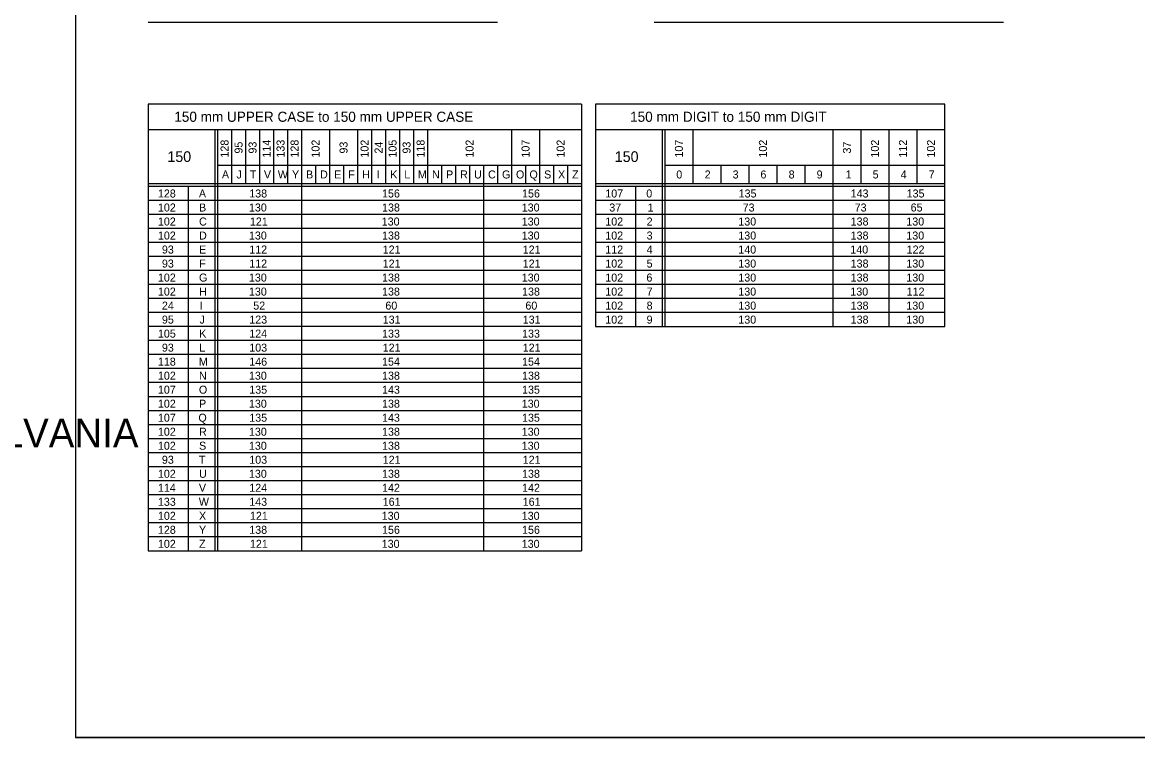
# Model space of a CAD drawing. Extents: x 637580 to 641849, y 297270 to 299646.
# Drawn here: x 638441.3 to 638859.5, y 299066.6 to 299334.6 of the extents above; entities that cross this region are included whole.
import ezdxf

# ---------------------------------------------------------------- set-up
doc = ezdxf.new("R2010")
doc.units = 0
doc.layers.add('1', color=7, linetype='Continuous')
doc.layers.add('2', color=7, linetype='Continuous')

msp = doc.modelspace()

# ---------------------------------------------------------------- linework, layer by layer
at = {"layer": '1'}
for p, q in [((638461.31, 299630.63), (638461.31, 299066.63)), ((639247.31, 299066.63), (638461.31, 299066.63)), ((638461.31, 299066.63), (639047.31, 299066.63))]:
    msp.add_line(p, q, dxfattribs=at)
at = {"layer": '2'}
for p, q in [((638488.51, 299334.63), (638619.51, 299334.63)), ((638678.21, 299334.63), (638809.21, 299334.63)), ((638651.01, 299304), (638488.51, 299304)), ((638488.51, 299304), (638488.51, 299136.63)), ((638651.01, 299304), (638651.01, 299136.63)), ((638787.26, 299304), (638656.26, 299304)), ((638656.26, 299304), (638656.26, 299220.63)), ((638787.26, 299220.63), (638787.26, 299304)), ((638488.51, 299294.5), (638651.01, 299294.5)), ((638513.51, 299294.5), (638513.51, 299136.63)), ((638514.51, 299294.5), (638514.51, 299136.63)), ((638519.76, 299294.5), (638519.76, 299274.13)), ((638525.01, 299294.5), (638525.01, 299274.13)), ((638530.26, 299294.5), (638530.26, 299274.13)), ((638535.51, 299294.5), (638535.51, 299274.13)), ((638540.76, 299294.5), (638540.76, 299274.13)), ((638546.01, 299294.5), (638546.01, 299136.63)), ((638556.51, 299294.5), (638556.51, 299274.13)), ((638567.01, 299294.5), (638567.01, 299274.13)), ((638572.26, 299294.5), (638572.26, 299274.13)), ((638577.51, 299294.5), (638577.51, 299274.13)), ((638582.76, 299294.5), (638582.76, 299274.13)), ((638588.01, 299294.5), (638588.01, 299274.13)), ((638593.26, 299294.5), (638593.26, 299274.13)), ((638624.76, 299294.5), (638624.76, 299274.13)), ((638635.26, 299294.5), (638635.26, 299274.13)), ((638656.26, 299294.5), (638787.26, 299294.5)), ((638681.26, 299294.5), (638681.26, 299220.63)), ((638682.26, 299294.5), (638682.26, 299220.63)), ((638692.76, 299294.5), (638692.76, 299274.13)), ((638745.26, 299294.5), (638745.26, 299220.63)), ((638755.76, 299294.5), (638755.76, 299274.13)), ((638766.26, 299294.5), (638766.26, 299220.63)), ((638776.76, 299294.5), (638776.76, 299274.13)), ((638514.51, 299281.13), (638651.01, 299281.13)), ((638551.26, 299281.13), (638551.26, 299274.13)), ((638561.76, 299281.13), (638561.76, 299274.13)), ((638598.51, 299281.13), (638598.51, 299274.13)), ((638603.76, 299281.13), (638603.76, 299274.13)), ((638609.01, 299281.13), (638609.01, 299274.13)), ((638609.01, 299281.13), (638609.01, 299274.13)), ((638614.26, 299281.13), (638614.26, 299136.63)), ((638619.51, 299281.13), (638619.51, 299274.13)), ((638630.01, 299281.13), (638630.01, 299274.13)), ((638640.51, 299281.13), (638640.51, 299274.13)), ((638645.76, 299281.13), (638645.76, 299274.13)), ((638682.26, 299281.13), (638787.26, 299281.13)), ((638703.26, 299281.13), (638703.26, 299274.13)), ((638713.76, 299281.13), (638713.76, 299274.13)), ((638724.26, 299281.13), (638724.26, 299274.13)), ((638734.76, 299281.13), (638734.76, 299274.13)), ((638651.01, 299274.13), (638488.51, 299274.13)), ((638651.01, 299273.13), (638488.51, 299273.13)), ((638503.51, 299273.13), (638503.51, 299136.63)), ((638787.26, 299274.13), (638656.26, 299274.13)), ((638787.26, 299273.13), (638656.26, 299273.13)), ((638671.26, 299273.13), (638671.26, 299220.63)), ((638651.01, 299267.88), (638488.51, 299267.88)), ((638787.26, 299267.88), (638656.26, 299267.88)), ((638651.01, 299262.63), (638488.51, 299262.63)), ((638787.26, 299262.63), (638656.26, 299262.63)), ((638651.01, 299257.38), (638488.51, 299257.38)), ((638787.26, 299257.38), (638656.26, 299257.38)), ((638651.01, 299252.13), (638488.51, 299252.13)), ((638787.26, 299252.13), (638656.26, 299252.13)), ((638651.01, 299246.88), (638488.51, 299246.88)), ((638787.26, 299246.88), (638656.26, 299246.88)), ((638651.01, 299241.63), (638488.51, 299241.63)), ((638787.26, 299241.63), (638656.26, 299241.63)), ((638651.01, 299236.38), (638488.51, 299236.38)), ((638787.26, 299236.38), (638656.26, 299236.38)), ((638651.01, 299231.13), (638488.51, 299231.13)), ((638787.26, 299231.13), (638656.26, 299231.13)), ((638651.01, 299225.88), (638488.51, 299225.88)), ((638787.26, 299225.88), (638656.26, 299225.88)), ((638651.01, 299220.63), (638488.51, 299220.63)), ((638656.26, 299220.63), (638787.26, 299220.63)), ((638651.01, 299215.38), (638488.51, 299215.38)), ((638651.01, 299210.13), (638488.51, 299210.13)), ((638651.01, 299204.88), (638488.51, 299204.88)), ((638651.01, 299199.63), (638488.51, 299199.63)), ((638651.01, 299194.38), (638488.51, 299194.38)), ((638651.01, 299189.13), (638488.51, 299189.13)), ((638651.01, 299183.88), (638488.51, 299183.88)), ((638651.01, 299178.63), (638488.51, 299178.63)), ((638651.01, 299173.38), (638488.51, 299173.38)), ((638651.01, 299168.13), (638488.51, 299168.13)), ((638651.01, 299162.88), (638488.51, 299162.88)), ((638651.01, 299157.63), (638488.51, 299157.63)), ((638651.01, 299152.38), (638488.51, 299152.38)), ((638651.01, 299147.13), (638488.51, 299147.13)), ((638651.01, 299141.88), (638488.51, 299141.88)), ((638488.51, 299136.63), (638488.51, 299136.63)), ((638488.51, 299136.63), (638651.01, 299136.63))]:
    msp.add_line(p, q, dxfattribs=at)

# ---------------------------------------------------------------- texts
at = {"layer": '1'}
msp.add_text('COMMONWEALTH OF PENNSYLVANIA', height=10.7828, dxfattribs=at).set_placement((638218.9, 299175.36))
at = {"layer": '2'}
for s, height, p in [('150 mm UPPER CASE to 150 mm UPPER CASE', 3.8, (638498.3, 299297.35)), ('150 mm DIGIT to 150 mm DIGIT', 3.8, (638669.21, 299297.35)), ('150', 4, (638495.7, 299282.31)), ('150', 4, (638663.45, 299282.31)), ('A', 3, (638516.16, 299276.13)), ('J', 3, (638521.64, 299276.13)), ('T', 3, (638526.64, 299276.13)), ('V', 3, (638531.91, 299276.13)), ('W', 3, (638537.13, 299276.13)), ('Y', 3, (638542.44, 299276.13)), ('B', 3, (638547.7, 299276.13)), ('D', 3, (638552.95, 299276.13)), ('E', 3, (638558.22, 299276.13)), ('F', 3, (638563.52, 299276.13)), ('H', 3, (638568.79, 299276.13)), ('I', 3, (638574.2, 299276.13)), ('K', 3, (638579.29, 299276.13)), ('L', 3, (638584.54, 299276.13)), ('M', 3, (638589.63, 299276.13)), ('N', 3, (638594.95, 299276.13)), ('P', 3, (638600.2, 299276.13)), ('R', 3, (638605.45, 299276.13)), ('U', 3, (638610.69, 299276.13)), ('C', 3, (638615.95, 299276.13)), ('G', 3, (638621.2, 299276.13)), ('O', 3, (638626.41, 299276.13)), ('Q', 3, (638631.48, 299276.13)), ('S', 3, (638636.97, 299276.13)), ('X', 3, (638642.19, 299276.13)), ('Z', 3, (638647.45, 299276.13)), ('0', 3, (638686.53, 299276.13)), ('2', 3, (638697.16, 299276.13)), ('3', 3, (638707.66, 299276.13)), ('6', 3, (638718.08, 299276.13)), ('8', 3, (638728.66, 299276.13)), ('9', 3, (638739.15, 299276.13)), ('1', 3, (638750, 299276.13)), ('5', 3, (638760.16, 299276.13)), ('4', 3, (638770.66, 299276.13)), ('7', 3, (638781.16, 299276.13)), ('128', 3, (638492.16, 299269)), ('A', 3, (638507.53, 299269)), ('138', 3, (638526.41, 299269)), ('156', 3, (638576.2, 299269)), ('156', 3, (638628.7, 299269)), ('107', 3, (638659.91, 299269)), ('0', 3, (638675.28, 299269)), ('135', 3, (638709.91, 299269)), ('143', 3, (638751.91, 299269)), ('135', 3, (638772.91, 299269)), ('102', 3, (638492.16, 299263.75)), ('B', 3, (638507.58, 299263.75)), ('130', 3, (638526.29, 299263.75)), ('138', 3, (638576.2, 299263.75)), ('130', 3, (638628.58, 299263.75)), ('37', 3, (638661.41, 299263.75)), ('1', 3, (638675.75, 299263.75)), ('73', 3, (638711.41, 299263.75)), ('73', 3, (638753.41, 299263.75)), ('65', 3, (638774.41, 299263.75)), ('102', 3, (638492.16, 299258.5)), ('C', 3, (638507.58, 299258.5)), ('121', 3, (638526.66, 299258.5)), ('130', 3, (638576.08, 299258.5)), ('130', 3, (638628.58, 299258.5)), ('102', 3, (638659.91, 299258.5)), ('2', 3, (638675.41, 299258.5)), ('130', 3, (638709.79, 299258.5)), ('138', 3, (638751.91, 299258.5)), ('130', 3, (638772.79, 299258.5)), ('102', 3, (638492.16, 299253.25)), ('D', 3, (638507.58, 299253.25)), ('130', 3, (638526.29, 299253.25)), ('138', 3, (638576.2, 299253.25)), ('130', 3, (638628.58, 299253.25)), ('102', 3, (638659.91, 299253.25)), ('3', 3, (638675.41, 299253.25)), ('130', 3, (638709.79, 299253.25)), ('138', 3, (638751.91, 299253.25)), ('130', 3, (638772.79, 299253.25)), ('93', 3, (638493.66, 299248)), ('E', 3, (638507.59, 299248)), ('112', 3, (638526.41, 299248)), ('121', 3, (638576.45, 299248)), ('121', 3, (638628.95, 299248)), ('112', 3, (638659.91, 299248)), ('4', 3, (638675.41, 299248)), ('140', 3, (638709.79, 299248)), ('140', 3, (638751.79, 299248)), ('122', 3, (638772.91, 299248)), ('93', 3, (638493.66, 299242.75)), ('F', 3, (638507.65, 299242.75)), ('112', 3, (638526.41, 299242.75)), ('121', 3, (638576.45, 299242.75)), ('121', 3, (638628.95, 299242.75)), ('102', 3, (638659.91, 299242.75)), ('5', 3, (638675.41, 299242.75)), ('130', 3, (638709.79, 299242.75)), ('138', 3, (638751.91, 299242.75)), ('130', 3, (638772.79, 299242.75)), ('102', 3, (638492.16, 299237.5)), ('G', 3, (638507.58, 299237.5)), ('130', 3, (638526.29, 299237.5)), ('138', 3, (638576.2, 299237.5)), ('130', 3, (638628.58, 299237.5)), ('102', 3, (638659.91, 299237.5)), ('6', 3, (638675.33, 299237.5)), ('130', 3, (638709.79, 299237.5)), ('138', 3, (638751.91, 299237.5)), ('130', 3, (638772.79, 299237.5)), ('102', 3, (638492.16, 299232.25)), ('H', 3, (638507.66, 299232.25)), ('130', 3, (638526.29, 299232.25)), ('138', 3, (638576.2, 299232.25)), ('138', 3, (638628.7, 299232.25)), ('102', 3, (638659.91, 299232.25)), ('7', 3, (638675.41, 299232.25)), ('130', 3, (638709.79, 299232.25)), ('130', 3, (638751.79, 299232.25)), ('112', 3, (638772.91, 299232.25)), ('24', 3, (638493.66, 299227)), ('I', 3, (638507.83, 299227)), ('52', 3, (638527.91, 299227)), ('60', 3, (638577.45, 299227)), ('60', 3, (638629.95, 299227)), ('102', 3, (638659.91, 299227)), ('8', 3, (638675.41, 299227)), ('130', 3, (638709.79, 299227)), ('138', 3, (638751.91, 299227)), ('130', 3, (638772.79, 299227)), ('95', 3, (638493.66, 299221.75)), ('J', 3, (638507.77, 299221.75)), ('123', 3, (638526.41, 299221.75)), ('131', 3, (638576.45, 299221.75)), ('131', 3, (638628.95, 299221.75)), ('102', 3, (638659.91, 299221.75)), ('9', 3, (638675.4, 299221.75)), ('130', 3, (638709.79, 299221.75)), ('138', 3, (638751.91, 299221.75)), ('130', 3, (638772.79, 299221.75)), ('105', 3, (638492.16, 299216.5)), ('K', 3, (638507.66, 299216.5)), ('124', 3, (638526.41, 299216.5)), ('133', 3, (638576.2, 299216.5)), ('133', 3, (638628.7, 299216.5)), ('93', 3, (638493.66, 299211.25)), ('L', 3, (638507.66, 299211.25)), ('103', 3, (638526.41, 299211.25)), ('121', 3, (638576.45, 299211.25)), ('121', 3, (638628.95, 299211.25)), ('118', 3, (638492.16, 299206)), ('M', 3, (638507.51, 299206)), ('146', 3, (638526.41, 299206)), ('154', 3, (638576.2, 299206)), ('154', 3, (638628.7, 299206)), ('102', 3, (638492.16, 299200.75)), ('N', 3, (638507.58, 299200.75)), ('130', 3, (638526.29, 299200.75)), ('138', 3, (638576.2, 299200.75)), ('138', 3, (638628.7, 299200.75)), ('107', 3, (638492.16, 299195.5)), ('O', 3, (638507.53, 299195.5)), ('135', 3, (638526.41, 299195.5)), ('143', 3, (638576.2, 299195.5)), ('135', 3, (638628.7, 299195.5)), ('102', 3, (638492.16, 299190.25)), ('P', 3, (638507.58, 299190.25)), ('130', 3, (638526.29, 299190.25)), ('138', 3, (638576.2, 299190.25)), ('130', 3, (638628.58, 299190.25)), ('107', 3, (638492.16, 299185)), ('Q', 3, (638507.35, 299185)), ('135', 3, (638526.41, 299185)), ('143', 3, (638576.2, 299185)), ('135', 3, (638628.7, 299185)), ('102', 3, (638492.16, 299179.75)), ('R', 3, (638507.58, 299179.75)), ('130', 3, (638526.29, 299179.75)), ('138', 3, (638576.2, 299179.75)), ('130', 3, (638628.58, 299179.75)), ('102', 3, (638492.16, 299174.5)), ('S', 3, (638507.59, 299174.5)), ('130', 3, (638526.29, 299174.5)), ('138', 3, (638576.2, 299174.5)), ('130', 3, (638628.58, 299174.5)), ('93', 3, (638493.66, 299169.25)), ('T', 3, (638507.52, 299169.25)), ('103', 3, (638526.41, 299169.25)), ('121', 3, (638576.45, 299169.25)), ('121', 3, (638628.95, 299169.25)), ('102', 3, (638492.16, 299164)), ('U', 3, (638507.57, 299164)), ('130', 3, (638526.29, 299164)), ('138', 3, (638576.2, 299164)), ('138', 3, (638628.7, 299164)), ('114', 3, (638492.16, 299158.75)), ('V', 3, (638507.53, 299158.75)), ('124', 3, (638526.41, 299158.75)), ('142', 3, (638576.2, 299158.75)), ('142', 3, (638628.7, 299158.75)), ('133', 3, (638492.16, 299153.5)), ('W', 3, (638507.51, 299153.5)), ('143', 3, (638526.41, 299153.5)), ('161', 3, (638576.45, 299153.5)), ('161', 3, (638628.95, 299153.5)), ('102', 3, (638492.16, 299148.25)), ('X', 3, (638507.57, 299148.25)), ('121', 3, (638526.66, 299148.25)), ('130', 3, (638576.08, 299148.25)), ('130', 3, (638628.58, 299148.25)), ('128', 3, (638492.16, 299143)), ('Y', 3, (638507.57, 299143)), ('138', 3, (638526.41, 299143)), ('156', 3, (638576.2, 299143)), ('156', 3, (638628.7, 299143)), ('102', 3, (638492.16, 299137.75)), ('Z', 3, (638507.58, 299137.75)), ('121', 3, (638526.66, 299137.75)), ('130', 3, (638576.08, 299137.75)), ('130', 3, (638628.58, 299137.75))]:
    msp.add_text(s, height=height, dxfattribs=at).set_placement(p)
for s, p in [('128', (638518.64, 299283.96)), ('95', (638523.89, 299285.46)), ('93', (638529.14, 299285.46)), ('114', (638534.39, 299283.96)), ('133', (638539.64, 299283.96)), ('128', (638544.89, 299283.96)), ('102', (638552.76, 299283.96)), ('93', (638563.26, 299285.46)), ('102', (638571.14, 299283.96)), ('24', (638576.39, 299285.46)), ('105', (638581.64, 299283.96)), ('93', (638586.89, 299285.46)), ('118', (638592.14, 299283.96)), ('102', (638610.51, 299283.96)), ('107', (638631.51, 299283.96)), ('102', (638644.64, 299283.96)), ('107', (638689.01, 299283.96)), ('102', (638720.51, 299283.96)), ('37', (638752.01, 299285.46)), ('102', (638762.51, 299283.96)), ('112', (638773.01, 299283.96)), ('102', (638783.51, 299283.96))]:
    msp.add_text(s, height=3, rotation=90, dxfattribs=at).set_placement(p)

doc.saveas('drawing.dxf')
